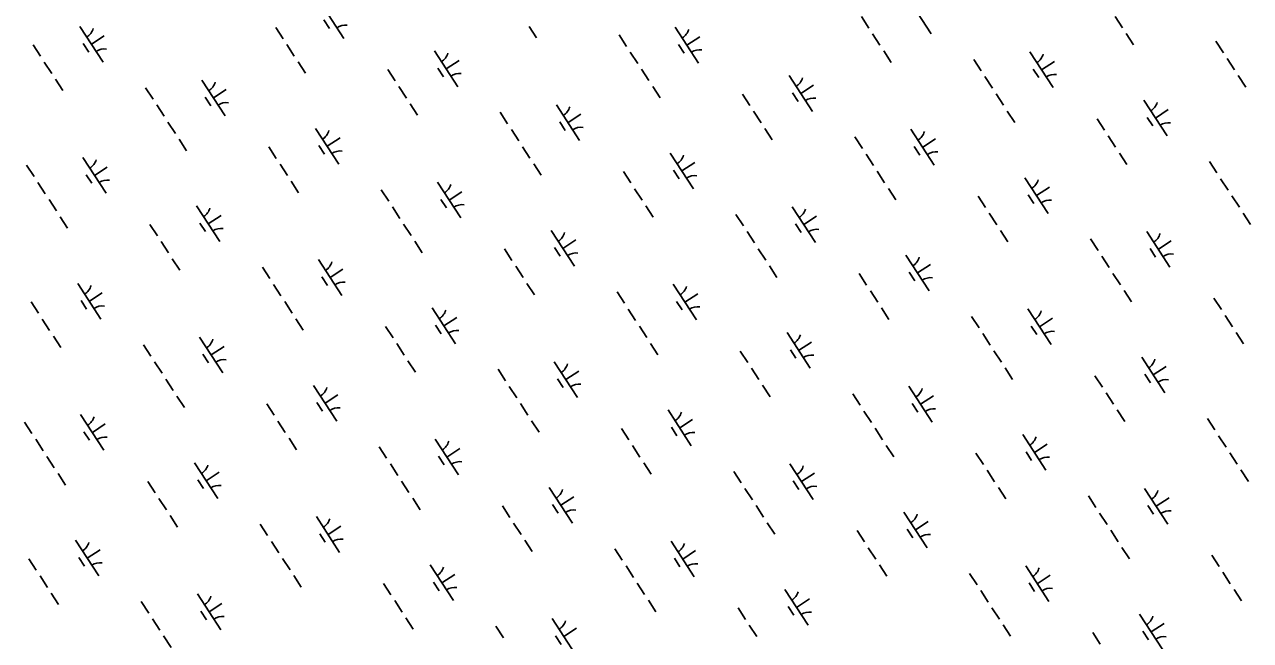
# Model space of a CAD drawing. Extents: x 3953924 to 3974542, y 193747 to 216192.
# Drawn here: x 3965374 to 3966811, y 199083 to 199804 of the extents above; entities that cross this region are included whole.
import ezdxf

# ---------------------------------------------------------------- set-up
doc = ezdxf.new("R2010")
doc.units = 0
doc.layers.add('V-WETL-SWMP', color=7, linetype='Continuous')

msp = doc.modelspace()

# ---------------------------------------------------------------- linework, layer by layer
at = {"layer": 'V-WETL-SWMP'}
for p, q in [((3965721.3, 199830), (3965748.6, 199788.1)), ((3966409.9, 199835.3), (3966437.1, 199793.4)), ((3965725.2, 199809.8), (3965731.8, 199799.8)), ((3966355.1, 199813.6), (3966363.8, 199800.2)), ((3966652.5, 199813.9), (3966661.3, 199800.5)), ((3965439, 199802.2), (3965466.3, 199760.3)), ((3965668.6, 199800.9), (3965677.3, 199787.5)), ((3965965.6, 199802.2), (3965974.3, 199788.8)), ((3966137, 199801.1), (3966164.3, 199759.2)), ((3965384.3, 199780.5), (3965393, 199767.1)), ((3965442.9, 199782.1), (3965449.5, 199772)), ((3965452.7, 199781.2), (3965467.7, 199791.1)), ((3965681.7, 199780.8), (3965690.4, 199767.4)), ((3966071.2, 199792.2), (3966079.9, 199778.8)), ((3966140.9, 199781), (3966147.5, 199770.9)), ((3966150.7, 199780.2), (3966165.8, 199790)), ((3966368.2, 199793.5), (3966376.9, 199780.1)), ((3966665.6, 199793.8), (3966674.3, 199780.4)), ((3966770.8, 199784.8), (3966779.5, 199771.3)), ((3965854.7, 199773.4), (3965882, 199731.4)), ((3966084.3, 199772.1), (3966093, 199758.7)), ((3966381.3, 199773.4), (3966390, 199760)), ((3966552.8, 199772.3), (3966580, 199730.4)), ((3965397.4, 199760.4), (3965406.1, 199747)), ((3965694.8, 199760.7), (3965703.5, 199747.3)), ((3965800, 199751.7), (3965808.7, 199738.3)), ((3965858.6, 199753.2), (3965865.2, 199743.2)), ((3965868.4, 199752.4), (3965883.5, 199762.2)), ((3966097.4, 199752), (3966106.1, 199738.6)), ((3966486.9, 199763.4), (3966495.7, 199750)), ((3966556.7, 199752.2), (3966563.2, 199742.1)), ((3966566.4, 199751.4), (3966581.5, 199761.2)), ((3966783.9, 199764.6), (3966792.6, 199751.2)), ((3965410.5, 199740.3), (3965419.2, 199726.9)), ((3965581.9, 199739.2), (3965609.2, 199697.3)), ((3966270.5, 199744.5), (3966297.7, 199702.6)), ((3966500, 199743.3), (3966508.8, 199729.9)), ((3966797, 199744.5), (3966805.7, 199731.1)), ((3965516.1, 199730.3), (3965524.8, 199716.9)), ((3965595.6, 199718.3), (3965610.6, 199728.1)), ((3965813.1, 199731.6), (3965821.8, 199718.2)), ((3966110.5, 199731.9), (3966119.2, 199718.5)), ((3966215.7, 199722.8), (3966224.4, 199709.4)), ((3966274.4, 199724.4), (3966280.9, 199714.3)), ((3966284.1, 199723.6), (3966299.2, 199733.4)), ((3966513.1, 199723.1), (3966521.8, 199709.7)), ((3965529.2, 199710.2), (3965537.9, 199696.8)), ((3965585.8, 199719.1), (3965592.4, 199709)), ((3965826.2, 199711.4), (3965834.9, 199698)), ((3965997.6, 199710.4), (3966024.9, 199668.5)), ((3966686.2, 199715.7), (3966713.4, 199673.8)), ((3965931.8, 199701.5), (3965940.5, 199688.1)), ((3966011.3, 199689.4), (3966026.4, 199699.3)), ((3966228.8, 199702.7), (3966237.5, 199689.3)), ((3966526.2, 199703), (3966534.9, 199689.6)), ((3966631.4, 199694), (3966640.1, 199680.6)), ((3966690.1, 199695.6), (3966696.6, 199685.5)), ((3966699.8, 199694.7), (3966714.9, 199704.6)), ((3965542.3, 199690.1), (3965551, 199676.7)), ((3965715.3, 199682.6), (3965742.6, 199640.7)), ((3965944.9, 199681.3), (3965953.6, 199667.9)), ((3966001.5, 199690.3), (3966008.1, 199680.2)), ((3966241.9, 199682.6), (3966250.6, 199669.2)), ((3966413.3, 199681.6), (3966440.6, 199639.7)), ((3965555.4, 199670), (3965564.1, 199656.5)), ((3965729, 199661.7), (3965744.1, 199671.5)), ((3966347.5, 199672.6), (3966356.3, 199659.2)), ((3966427, 199660.6), (3966442.1, 199670.4)), ((3966644.5, 199673.9), (3966653.2, 199660.5)), ((3965660.6, 199660.9), (3965669.3, 199647.5)), ((3965719.2, 199662.5), (3965725.8, 199652.4)), ((3965958, 199661.2), (3965966.7, 199647.8)), ((3966131.1, 199653.8), (3966158.3, 199611.9)), ((3966360.6, 199652.5), (3966369.3, 199639.1)), ((3966417.2, 199661.4), (3966423.8, 199651.4)), ((3966657.6, 199653.8), (3966666.3, 199640.4)), ((3965376.7, 199639.5), (3965385.4, 199626.1)), ((3965442.5, 199648.5), (3965469.8, 199606.6)), ((3965456.1, 199627.5), (3965471.2, 199637.3)), ((3965673.7, 199640.8), (3965682.4, 199627.4)), ((3965971.1, 199641.1), (3965979.8, 199627.7)), ((3966144.7, 199632.8), (3966159.8, 199642.6)), ((3966763.2, 199643.8), (3966772, 199630.4)), ((3965446.4, 199628.3), (3965453, 199618.3)), ((3966076.3, 199632.1), (3966085, 199618.7)), ((3966135, 199633.6), (3966141.5, 199623.6)), ((3966373.7, 199632.4), (3966382.4, 199619)), ((3966546.8, 199624.9), (3966574, 199583)), ((3966776.3, 199623.7), (3966785.1, 199610.3)), ((3965389.8, 199619.4), (3965398.5, 199606)), ((3965686.8, 199620.7), (3965695.5, 199607.3)), ((3965792.4, 199610.7), (3965801.1, 199597.3)), ((3965858.2, 199619.6), (3965885.5, 199577.7)), ((3965871.9, 199598.7), (3965887, 199608.5)), ((3966089.4, 199612), (3966098.1, 199598.6)), ((3966386.8, 199612.3), (3966395.5, 199598.9)), ((3966560.4, 199604), (3966575.5, 199613.8)), ((3965402.9, 199599.3), (3965411.6, 199585.9)), ((3965862.1, 199599.5), (3965868.7, 199589.5)), ((3966492, 199603.3), (3966500.7, 199589.9)), ((3966550.7, 199604.8), (3966557.2, 199594.8)), ((3966789.4, 199603.6), (3966798.2, 199590.2)), ((3965416, 199579.2), (3965424.7, 199565.8)), ((3965575.9, 199591.9), (3965603.2, 199550)), ((3965589.6, 199570.9), (3965604.7, 199580.7)), ((3965805.5, 199590.6), (3965814.2, 199577.2)), ((3966102.5, 199591.9), (3966111.2, 199578.5)), ((3966208.1, 199581.9), (3966216.9, 199568.5)), ((3966273.9, 199590.8), (3966301.2, 199548.9)), ((3966287.6, 199569.9), (3966302.7, 199579.7)), ((3966505.1, 199583.2), (3966513.8, 199569.7)), ((3966802.5, 199583.5), (3966811.2, 199570)), ((3965521.2, 199570.2), (3965529.9, 199556.8)), ((3965579.8, 199571.7), (3965586.4, 199561.7)), ((3965818.6, 199570.5), (3965827.3, 199557.1)), ((3966277.8, 199570.7), (3966284.4, 199560.6)), ((3965534.3, 199550.1), (3965543, 199536.7)), ((3965831.7, 199550.4), (3965840.4, 199537)), ((3965991.6, 199563), (3966018.9, 199521.1)), ((3966005.3, 199542.1), (3966020.4, 199551.9)), ((3966221.2, 199561.8), (3966229.9, 199548.4)), ((3966518.2, 199563), (3966526.9, 199549.6)), ((3966623.8, 199553.1), (3966632.6, 199539.6)), ((3966689.7, 199562), (3966716.9, 199520.1)), ((3966703.3, 199541), (3966718.4, 199550.9)), ((3965936.9, 199541.4), (3965945.6, 199527.9)), ((3965995.5, 199542.9), (3966002.1, 199532.8)), ((3966234.3, 199541.7), (3966243, 199528.2)), ((3966693.6, 199541.9), (3966700.1, 199531.8)), ((3965547.4, 199530), (3965556.1, 199516.5)), ((3965718.8, 199528.9), (3965746.1, 199487)), ((3965950, 199521.2), (3965958.7, 199507.8)), ((3966247.4, 199521.5), (3966256.1, 199508.1)), ((3966407.4, 199534.2), (3966434.6, 199492.3)), ((3966421, 199513.3), (3966436.1, 199523.1)), ((3966636.9, 199532.9), (3966645.7, 199519.5)), ((3965653, 199520), (3965661.7, 199506.6)), ((3965722.7, 199508.8), (3965729.3, 199498.7)), ((3965732.5, 199508), (3965747.5, 199517.8)), ((3966352.6, 199512.5), (3966361.3, 199499.1)), ((3966411.3, 199514.1), (3966417.8, 199504)), ((3966650, 199512.8), (3966658.8, 199499.4)), ((3965436.5, 199501.1), (3965463.8, 199459.2)), ((3965666.1, 199499.9), (3965674.8, 199486.4)), ((3965963.1, 199501.1), (3965971.8, 199487.7)), ((3966134.5, 199500.1), (3966161.8, 199458.2)), ((3966365.7, 199492.4), (3966374.4, 199479)), ((3966663.1, 199492.7), (3966671.8, 199479.3)), ((3965381.8, 199479.4), (3965390.5, 199466)), ((3965440.4, 199481), (3965447, 199470.9)), ((3965450.2, 199480.2), (3965465.3, 199490)), ((3965679.2, 199479.7), (3965687.9, 199466.3)), ((3966068.7, 199491.1), (3966077.4, 199477.7)), ((3966138.4, 199479.9), (3966145, 199469.9)), ((3966148.2, 199479.1), (3966163.3, 199488.9)), ((3966768.3, 199483.7), (3966777.1, 199470.3)), ((3965852.2, 199472.3), (3965879.5, 199430.4)), ((3966081.8, 199471), (3966090.5, 199457.6)), ((3966378.8, 199472.3), (3966387.5, 199458.9)), ((3966550.3, 199471.2), (3966577.5, 199429.3)), ((3966781.4, 199463.6), (3966790.1, 199450.2)), ((3965394.9, 199459.3), (3965403.6, 199445.9)), ((3965692.3, 199459.6), (3965701, 199446.2)), ((3965797.5, 199450.6), (3965806.2, 199437.2)), ((3965856.1, 199452.2), (3965862.7, 199442.1)), ((3965865.9, 199451.3), (3965881, 199461.2)), ((3966094.9, 199450.9), (3966103.6, 199437.5)), ((3966484.4, 199462.3), (3966493.2, 199448.9)), ((3966554.2, 199451.1), (3966560.7, 199441.1)), ((3966563.9, 199450.3), (3966579, 199460.1)), ((3965408, 199439.2), (3965416.7, 199425.8)), ((3965579.4, 199438.2), (3965606.7, 199396.3)), ((3966268, 199443.5), (3966295.2, 199401.6)), ((3966497.5, 199442.2), (3966506.3, 199428.8)), ((3966794.5, 199443.5), (3966803.2, 199430.1)), ((3965513.6, 199429.2), (3965522.3, 199415.8)), ((3965593.1, 199417.2), (3965608.1, 199427)), ((3965810.6, 199430.5), (3965819.3, 199417.1)), ((3966108, 199430.8), (3966116.7, 199417.4)), ((3966213.2, 199421.8), (3966221.9, 199408.4)), ((3966271.9, 199423.3), (3966278.4, 199413.3)), ((3966281.6, 199422.5), (3966296.7, 199432.3)), ((3966510.6, 199422.1), (3966519.3, 199408.7)), ((3965526.7, 199409.1), (3965535.4, 199395.7)), ((3965583.3, 199418), (3965589.9, 199408)), ((3965823.7, 199410.4), (3965832.4, 199397)), ((3965995.1, 199409.3), (3966022.4, 199367.4)), ((3966683.7, 199414.6), (3966711, 199372.7)), ((3965929.3, 199400.4), (3965938, 199387)), ((3966008.8, 199388.4), (3966023.9, 199398.2)), ((3966226.3, 199401.7), (3966235, 199388.3)), ((3966523.7, 199402), (3966532.4, 199388.6)), ((3966628.9, 199392.9), (3966637.6, 199379.5)), ((3966687.6, 199394.5), (3966694.1, 199384.4)), ((3966697.3, 199393.7), (3966712.4, 199403.5)), ((3965539.8, 199389), (3965548.5, 199375.6)), ((3965712.8, 199381.5), (3965740.1, 199339.6)), ((3965942.4, 199380.3), (3965951.1, 199366.9)), ((3965999, 199389.2), (3966005.6, 199379.1)), ((3966239.4, 199381.6), (3966248.1, 199368.1)), ((3966410.8, 199380.5), (3966438.1, 199338.6)), ((3965552.9, 199368.9), (3965561.6, 199355.5)), ((3965726.5, 199360.6), (3965741.6, 199370.4)), ((3966345, 199371.6), (3966353.8, 199358.2)), ((3966424.5, 199359.5), (3966439.6, 199369.4)), ((3966642, 199372.8), (3966650.7, 199359.4)), ((3965658.1, 199359.9), (3965666.8, 199346.5)), ((3965716.7, 199361.4), (3965723.3, 199351.4)), ((3965955.5, 199360.2), (3965964.2, 199346.8)), ((3966128.6, 199352.7), (3966155.8, 199310.8)), ((3966358.1, 199351.5), (3966366.9, 199338)), ((3966414.7, 199360.4), (3966421.3, 199350.3)), ((3966655.1, 199352.7), (3966663.8, 199339.3)), ((3965374.2, 199338.5), (3965382.9, 199325.1)), ((3965440, 199347.4), (3965467.3, 199305.5)), ((3965453.7, 199326.5), (3965468.7, 199336.3)), ((3965671.2, 199339.8), (3965679.9, 199326.3)), ((3965968.6, 199340.1), (3965977.3, 199326.6)), ((3966142.2, 199331.8), (3966157.3, 199341.6)), ((3966760.7, 199342.7), (3966769.5, 199329.3)), ((3965443.9, 199327.3), (3965450.5, 199317.2)), ((3966073.8, 199331), (3966082.5, 199317.6)), ((3966132.5, 199332.6), (3966139, 199322.5)), ((3966371.2, 199331.3), (3966379.9, 199317.9)), ((3966544.3, 199323.9), (3966571.5, 199282)), ((3966773.8, 199322.6), (3966782.6, 199309.2)), ((3965387.3, 199318.4), (3965396, 199305)), ((3965684.3, 199319.6), (3965693, 199306.2)), ((3965789.9, 199309.7), (3965798.6, 199296.2)), ((3965855.7, 199318.6), (3965883, 199276.7)), ((3965869.4, 199297.6), (3965884.5, 199307.5)), ((3966086.9, 199310.9), (3966095.6, 199297.5)), ((3966384.3, 199311.2), (3966393, 199297.8)), ((3966557.9, 199302.9), (3966573, 199312.7)), ((3965400.4, 199298.3), (3965409.1, 199284.8)), ((3965859.6, 199298.5), (3965866.2, 199288.4)), ((3966489.5, 199302.2), (3966498.2, 199288.8)), ((3966548.2, 199303.7), (3966554.7, 199293.7)), ((3966786.9, 199302.5), (3966795.7, 199289.1)), ((3965413.5, 199278.1), (3965422.2, 199264.7)), ((3965573.4, 199290.8), (3965600.7, 199248.9)), ((3965587.1, 199269.8), (3965602.2, 199279.7)), ((3965803, 199289.5), (3965811.7, 199276.1)), ((3966100, 199290.8), (3966108.7, 199277.4)), ((3966205.6, 199280.8), (3966214.4, 199267.4)), ((3966271.4, 199289.8), (3966298.7, 199247.8)), ((3966285.1, 199268.8), (3966300.2, 199278.6)), ((3966502.6, 199282.1), (3966511.3, 199268.7)), ((3966800, 199282.4), (3966808.8, 199269)), ((3965518.7, 199269.1), (3965527.4, 199255.7)), ((3965577.3, 199270.7), (3965583.9, 199260.6)), ((3965816.1, 199269.4), (3965824.8, 199256)), ((3966275.3, 199269.6), (3966281.9, 199259.6)), ((3965531.8, 199249), (3965540.5, 199235.6)), ((3965829.2, 199249.3), (3965837.9, 199235.9)), ((3965989.2, 199262), (3966016.4, 199220.1)), ((3966002.8, 199241), (3966017.9, 199250.8)), ((3966218.7, 199260.7), (3966227.4, 199247.3)), ((3966515.7, 199262), (3966524.4, 199248.6)), ((3966621.3, 199252), (3966630.1, 199238.6)), ((3966687.2, 199260.9), (3966714.4, 199219)), ((3966700.8, 199240), (3966715.9, 199249.8)), ((3965934.4, 199240.3), (3965943.1, 199226.9)), ((3965993, 199241.8), (3965999.6, 199231.8)), ((3966231.8, 199240.6), (3966240.5, 199227.2)), ((3966691.1, 199240.8), (3966697.6, 199230.7)), ((3965544.9, 199228.9), (3965553.6, 199215.5)), ((3965716.3, 199227.8), (3965743.6, 199185.9)), ((3965947.5, 199220.2), (3965956.2, 199206.8)), ((3966244.9, 199220.5), (3966253.6, 199207.1)), ((3966404.9, 199233.1), (3966432.1, 199191.2)), ((3966418.5, 199212.2), (3966433.6, 199222)), ((3966634.4, 199231.9), (3966643.2, 199218.5)), ((3965650.5, 199218.9), (3965659.2, 199205.5)), ((3965720.2, 199207.7), (3965726.8, 199197.7)), ((3965730, 199206.9), (3965745, 199216.7)), ((3966350.1, 199211.5), (3966358.8, 199198.1)), ((3966408.8, 199213), (3966415.3, 199202.9)), ((3966647.5, 199211.8), (3966656.3, 199198.4)), ((3965434, 199200.1), (3965461.3, 199158.2)), ((3965663.6, 199198.8), (3965672.3, 199185.4)), ((3965960.6, 199200.1), (3965969.3, 199186.7)), ((3966132, 199199), (3966159.3, 199157.1)), ((3966363.2, 199191.3), (3966371.9, 199177.9)), ((3966660.6, 199191.6), (3966669.3, 199178.2)), ((3965379.3, 199178.4), (3965388, 199165)), ((3965437.9, 199179.9), (3965444.5, 199169.9)), ((3965447.7, 199179.1), (3965462.8, 199188.9)), ((3965676.7, 199178.7), (3965685.4, 199165.3)), ((3966066.2, 199190.1), (3966074.9, 199176.7)), ((3966135.9, 199178.9), (3966142.5, 199168.8)), ((3966145.7, 199178.1), (3966160.8, 199187.9)), ((3966765.8, 199182.6), (3966774.6, 199169.2)), ((3965849.7, 199171.2), (3965877, 199129.3)), ((3966079.3, 199170), (3966088, 199156.6)), ((3966376.3, 199171.2), (3966385, 199157.8)), ((3966547.8, 199170.2), (3966575, 199128.3)), ((3966778.9, 199162.5), (3966787.6, 199149.1)), ((3965392.4, 199158.3), (3965401.1, 199144.9)), ((3965689.8, 199158.6), (3965698.5, 199145.2)), ((3965795, 199149.5), (3965803.7, 199136.1)), ((3965853.6, 199151.1), (3965860.2, 199141)), ((3965863.4, 199150.3), (3965878.5, 199160.1)), ((3966092.4, 199149.8), (3966101.1, 199136.4)), ((3966481.9, 199161.2), (3966490.7, 199147.8)), ((3966551.7, 199150), (3966558.2, 199140)), ((3966561.4, 199149.2), (3966576.5, 199159)), ((3965405.5, 199138.1), (3965414.2, 199124.7)), ((3965576.9, 199137.1), (3965604.2, 199095.2)), ((3966265.5, 199142.4), (3966292.7, 199100.5)), ((3966495, 199141.1), (3966503.8, 199127.7)), ((3966792, 199142.4), (3966800.7, 199129)), ((3965511.1, 199128.2), (3965519.8, 199114.8)), ((3965590.6, 199116.1), (3965605.6, 199126)), ((3965808.1, 199129.4), (3965816.8, 199116)), ((3966105.5, 199129.7), (3966114.2, 199116.3)), ((3966210.7, 199120.7), (3966219.4, 199107.3)), ((3966269.4, 199122.3), (3966275.9, 199112.2)), ((3966279.1, 199121.4), (3966294.2, 199131.3)), ((3966508.1, 199121), (3966516.9, 199107.6)), ((3965524.2, 199108), (3965532.9, 199094.6)), ((3965580.8, 199117), (3965587.4, 199106.9)), ((3965821.2, 199109.3), (3965829.9, 199095.9)), ((3965992.6, 199108.3), (3966019.9, 199066.4)), ((3966681.2, 199113.6), (3966708.5, 199071.7)), ((3965926.8, 199099.3), (3965935.5, 199085.9)), ((3966006.3, 199087.3), (3966021.4, 199097.1)), ((3966223.8, 199100.6), (3966232.5, 199087.2)), ((3966521.2, 199100.9), (3966529.9, 199087.5)), ((3966626.4, 199091.9), (3966635.1, 199078.5)), ((3966685.1, 199093.4), (3966691.6, 199083.4)), ((3966694.8, 199092.6), (3966709.9, 199102.4)), ((3965537.3, 199087.9), (3965546, 199074.5)), ((3965996.5, 199088.1), (3966003.1, 199078.1))]:
    msp.add_line(p, q, dxfattribs=at)
for centre, start, end in [((3965437.8, 199804.5), 302.2901, 343.8338), ((3965750.2, 199786), 82.2901, 123.8337), ((3966135.8, 199803.5), 302.2901, 343.8338), ((3965467.9, 199758.2), 82.2901, 123.8337), ((3965853.5, 199775.7), 302.2901, 343.8338), ((3966165.9, 199757.2), 82.2901, 123.8337), ((3966551.5, 199774.6), 302.2901, 343.8338), ((3965580.7, 199741.6), 302.2901, 343.8338), ((3965883.6, 199729.4), 82.2901, 123.8337), ((3966269.2, 199746.8), 302.2901, 343.8338), ((3966581.7, 199728.3), 82.2901, 123.8337), ((3965610.8, 199695.3), 82.2901, 123.8337), ((3965996.4, 199712.7), 302.2901, 343.8338), ((3966299.4, 199700.6), 82.2901, 123.8337), ((3966684.9, 199718), 302.2901, 343.8338), ((3965714.1, 199684.9), 302.2901, 343.8338), ((3966026.5, 199666.4), 82.2901, 123.8337), ((3966715.1, 199671.7), 82.2901, 123.8337), ((3966412.1, 199683.9), 302.2901, 343.8338), ((3965744.2, 199638.6), 82.2901, 123.8337), ((3966129.8, 199656.1), 302.2901, 343.8338), ((3966442.3, 199637.6), 82.2901, 123.8337), ((3965441.3, 199650.8), 302.2901, 343.8338), ((3965471.4, 199604.5), 82.2901, 123.8337), ((3966160, 199609.8), 82.2901, 123.8337), ((3966545.5, 199627.3), 302.2901, 343.8338), ((3965857, 199622), 302.2901, 343.8338), ((3965887.1, 199575.7), 82.2901, 123.8337), ((3966575.7, 199581), 82.2901, 123.8337), ((3965574.7, 199594.2), 302.2901, 343.8338), ((3966272.7, 199593.1), 302.2901, 343.8338), ((3965604.8, 199547.9), 82.2901, 123.8337), ((3966302.8, 199546.8), 82.2901, 123.8337), ((3965990.4, 199565.4), 302.2901, 343.8338), ((3966688.4, 199564.3), 302.2901, 343.8338), ((3966020.6, 199519.1), 82.2901, 123.8337), ((3966718.6, 199518), 82.2901, 123.8337), ((3965717.6, 199531.2), 302.2901, 343.8338), ((3966406.1, 199536.5), 302.2901, 343.8338), ((3966436.3, 199490.2), 82.2901, 123.8337), ((3965435.3, 199503.4), 302.2901, 343.8338), ((3965747.7, 199484.9), 82.2901, 123.8337), ((3966133.3, 199502.4), 302.2901, 343.8338), ((3965465.4, 199457.1), 82.2901, 123.8337), ((3965851, 199474.6), 302.2901, 343.8338), ((3966163.4, 199456.1), 82.2901, 123.8337), ((3966549, 199473.6), 302.2901, 343.8338), ((3965578.2, 199440.5), 302.2901, 343.8338), ((3965881.1, 199428.3), 82.2901, 123.8337), ((3966266.7, 199445.8), 302.2901, 343.8338), ((3966579.2, 199427.3), 82.2901, 123.8337), ((3965608.3, 199394.2), 82.2901, 123.8337), ((3965993.9, 199411.7), 302.2901, 343.8338), ((3966296.9, 199399.5), 82.2901, 123.8337), ((3966682.4, 199417), 302.2901, 343.8338), ((3965711.6, 199383.9), 302.2901, 343.8338), ((3966024, 199365.4), 82.2901, 123.8337), ((3966409.6, 199382.8), 302.2901, 343.8338), ((3966712.6, 199370.7), 82.2901, 123.8337), ((3965741.7, 199337.6), 82.2901, 123.8337), ((3966127.3, 199355), 302.2901, 343.8338), ((3966439.8, 199336.5), 82.2901, 123.8337), ((3965438.8, 199349.7), 302.2901, 343.8338), ((3965468.9, 199303.4), 82.2901, 123.8337), ((3966157.5, 199308.7), 82.2901, 123.8337), ((3966543, 199326.2), 302.2901, 343.8338), ((3965854.5, 199320.9), 302.2901, 343.8338), ((3965884.6, 199274.6), 82.2901, 123.8337), ((3966573.2, 199279.9), 82.2901, 123.8337), ((3965572.2, 199293.1), 302.2901, 343.8338), ((3966270.2, 199292.1), 302.2901, 343.8338), ((3965602.3, 199246.8), 82.2901, 123.8337), ((3966300.4, 199245.8), 82.2901, 123.8337), ((3965987.9, 199264.3), 302.2901, 343.8338), ((3966685.9, 199263.2), 302.2901, 343.8338), ((3966018.1, 199218), 82.2901, 123.8337), ((3966716.1, 199217), 82.2901, 123.8337), ((3965715.1, 199230.2), 302.2901, 343.8338), ((3966403.6, 199235.5), 302.2901, 343.8338), ((3966433.8, 199189.2), 82.2901, 123.8337), ((3965432.8, 199202.4), 302.2901, 343.8338), ((3965745.2, 199183.9), 82.2901, 123.8337), ((3966130.8, 199201.3), 302.2901, 343.8338), ((3965462.9, 199156.1), 82.2901, 123.8337), ((3965848.5, 199173.6), 302.2901, 343.8338), ((3966160.9, 199155), 82.2901, 123.8337), ((3966546.5, 199172.5), 302.2901, 343.8338), ((3965575.7, 199139.4), 302.2901, 343.8338), ((3965878.7, 199127.3), 82.2901, 123.8337), ((3966264.2, 199144.7), 302.2901, 343.8338), ((3966576.7, 199126.2), 82.2901, 123.8337), ((3965605.8, 199093.1), 82.2901, 123.8337), ((3965991.4, 199110.6), 302.2901, 343.8338), ((3966294.4, 199098.4), 82.2901, 123.8337), ((3966679.9, 199115.9), 302.2901, 343.8338), ((3966710.1, 199069.6), 82.2901, 123.8337)]:
    msp.add_arc(centre, 17.6, start, end, dxfattribs=at)

doc.saveas('drawing.dxf')
